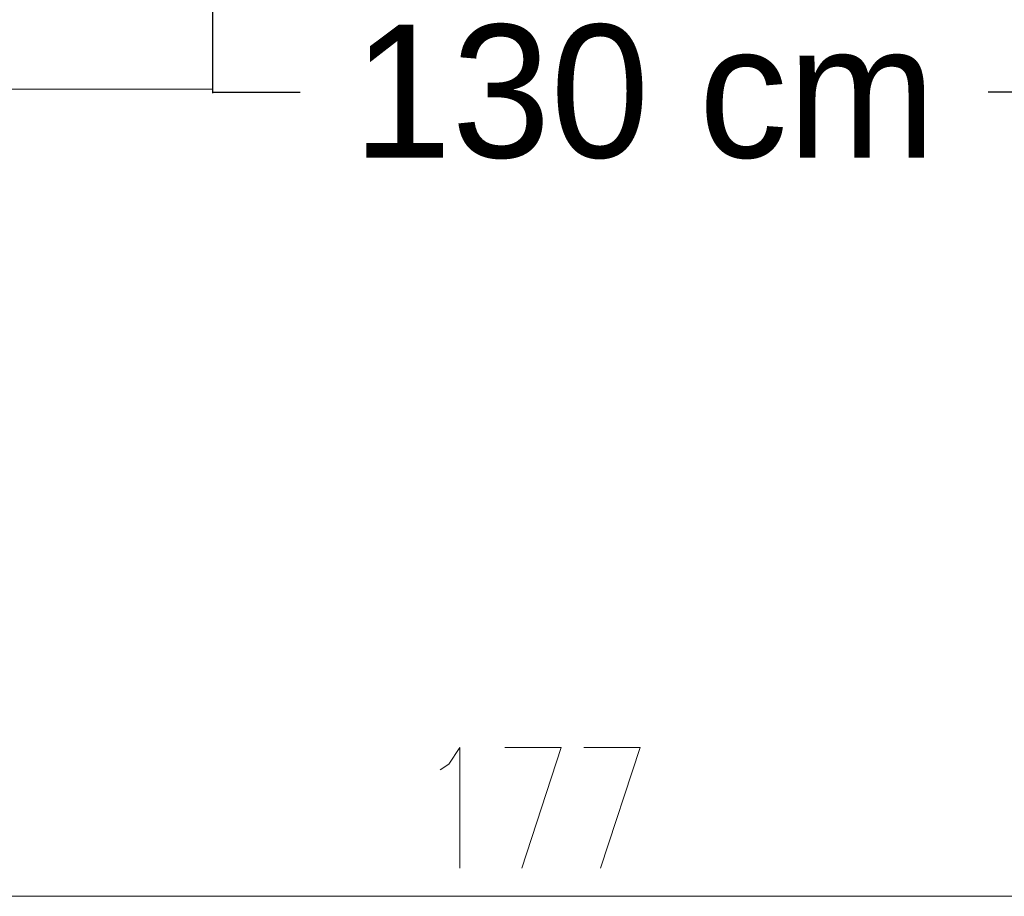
# Model space of a CAD drawing. Header units: inches. Extents: x -1441 to 3871, y -4351 to 2413.
# Tile 293 of 308: x 1982 to 2130, y 1206 to 1338. Entities that reach past the tile are written whole.
import ezdxf

# ---------------------------------------------------------------- set-up
doc = ezdxf.new("R2010")
doc.units = ezdxf.units.IN
doc.header["$MEASUREMENT"] = 0
doc.layers.add('at_Entity', color=7, linetype='Continuous')
doc.dimstyles.get("Standard").update_dxf_attribs({"dimtxt": 0.18, "dimasz": 0.18, "dimexe": 0.18, "dimexo": 0.0625, "dimgap": 0.09, "dimtad": 0, "dimtih": 1, "dimtoh": 1, "dimdec": 4, "dimzin": 0, "dimdsep": 46, "dimtxsty": 'Standard', "dimcen": 0.09, "dimadec": 0, "dimazin": 0, "dimtfac": 1, "dimtdec": 4, "dimtofl": 0, "dimtmove": 0, "dimatfit": 3, "dimfxl": 1, "dimtolj": 1, "dimtzin": 0, "dimarcsym": 0})

# ---------------------------------------------------------------- blocks, each defined once
blk = doc.blocks.new('*D9')
at = {"color": 0, "lineweight": -2, "transparency": 16777216}
for p, q in [((2011.1, 1387.94), (2011.1, 1326.91)), ((2141.05, 1387.94), (2141.05, 1326.91)), ((2011.28, 1327.09), (2024.32, 1327.09)), ((2140.87, 1327.09), (2127.83, 1327.09))]:
    blk.add_line(p, q, dxfattribs=at)
at = {"color": 0, "transparency": 16777216}
for points in [[(2011.28, 1327.12), (2011.28, 1327.06), (2011.1, 1327.09)], [(2140.87, 1327.12), (2140.87, 1327.06), (2141.05, 1327.09)]]:
    blk.add_solid(points, dxfattribs=at)
at = {"layer": 'Defpoints', "color": 0, "transparency": 16777216}
for p in [(2011.1, 1388.01), (2141.05, 1388.01), (2141.05, 1327.09)]:
    blk.add_point(p, dxfattribs=at)
at = {"color": 0, "transparency": 16777216, "insert": (2076.08, 1327.09), "char_height": 20, "attachment_point": 5}
blk.add_mtext('\\A1;130 cm', dxfattribs=at)

msp = doc.modelspace()

# ---------------------------------------------------------------- linework, layer by layer
at = {"layer": 'at_Entity', "color": 7, "lineweight": 15}
for p, q in [((2011.10158, 1388.00685), (2011.10158, 1327.51769)), ((2011.10158, 1327.51769), (1619.98287, 1327.51769)), ((2046.66042, 1225.90735), (2048.35393, 1228.43568)), ((2048.35393, 1228.43568), (2048.35393, 1210.26031)), ((2055.12795, 1228.43568), (2063.59071, 1228.43568)), ((2063.59071, 1228.43568), (2057.66582, 1210.26031)), ((2066.97772, 1228.43568), (2075.44525, 1228.43568)), ((2075.44525, 1228.43568), (2069.51559, 1210.26031)), ((2045.39149, 1225.04867), (2046.66042, 1225.90735)), ((2143.59096, 1206.01462), (1977.66557, 1206.01462))]:
    msp.add_line(p, q, dxfattribs=at)

# ---------------------------------------------------------------- dimensions: what is measured, and where the dimension line sits
dim = msp.add_linear_dim(base=(2141.05309, 1327.08835), p1=(2011.10158, 1388.00685), p2=(2141.05309, 1388.00685), text='130 cm', dimstyle='Standard', override={"dimtxt": 20})
dim.commit()
dim.dimension.update_dxf_attribs({"geometry": '*D9', "text_midpoint": (2076.07733, 1327.08835)})

doc.saveas('drawing.dxf')
